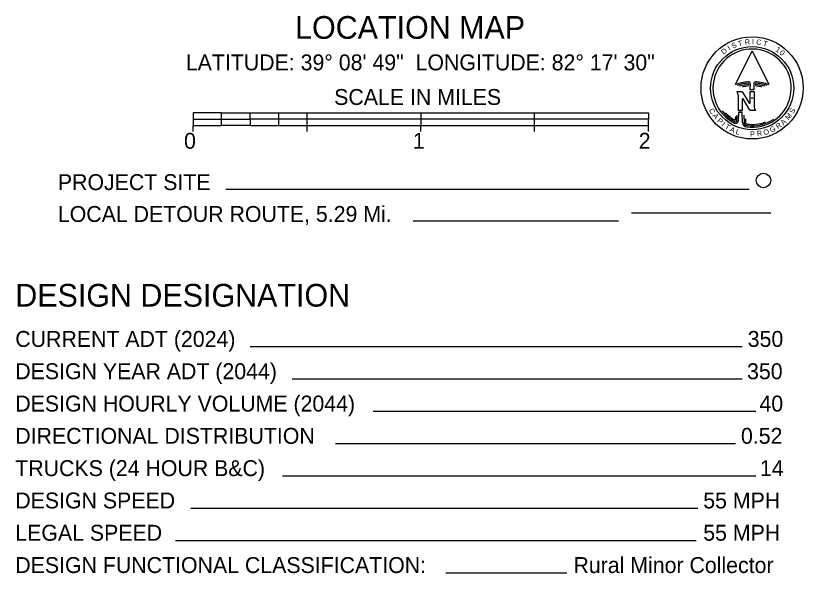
# Model space of a CAD drawing. Extents: x -15 to 405, y -40 to 87.
# Drawn here: x 17.591 to 21.051, y -34.817 to -32.366 of the extents above; entities that cross this region are included whole.
import ezdxf

# ---------------------------------------------------------------- set-up
doc = ezdxf.new("R2010")
doc.units = 0
for name, color, linetype in [('GM_P_State_Shield', 7, 'Continuous'), ('GM_X_Township', 7, 'Continuous'), ('GM_X_Township_ROW', 7, 'Continuous')]:
    doc.layers.add(name, color=color, linetype=linetype)

msp = doc.modelspace()

# ---------------------------------------------------------------- linework, layer by layer
at = {"layer": 'GM_P_State_Shield'}
msp.add_line((20.9079, -33.2344), (20.2957, -33.2344), dxfattribs=at)
at = {"layer": 'GM_X_Township'}
for p, q in [((20.7533, -32.6683), (20.8265, -32.5195)), ((20.8265, -32.5195), (20.8997, -32.6683)), ((20.8182, -32.6911), (20.8192, -32.6672)), ((20.8345, -32.6911), (20.8182, -32.6911)), ((20.8265, -32.6841), (20.8265, -32.6841)), ((20.8265, -32.6841), (20.8265, -32.6841)), ((20.8265, -32.6841), (20.8265, -32.6841)), ((20.8265, -32.6841), (20.8265, -32.6841)), ((20.7601, -32.6994), (20.781, -32.6994)), ((20.7663, -32.7823), (20.7663, -32.718)), ((20.7845, -32.7014), (20.8141, -32.7501)), ((20.8167, -32.7803), (20.7872, -32.7316)), ((20.8179, -32.749), (20.8179, -32.6994)), ((20.8179, -32.6994), (20.8349, -32.6994)), ((20.8308, -32.7279), (20.8222, -32.7279)), ((20.8349, -32.6994), (20.8349, -32.7636)), ((20.7833, -32.7327), (20.7833, -32.7823)), ((18.4957, -32.7924), (18.3707, -32.7924)), ((18.3707, -32.7924), (18.3707, -32.8205)), ((18.4957, -32.7924), (18.6207, -32.7924)), ((18.4957, -32.8205), (18.4957, -32.7924)), ((18.6207, -32.8205), (18.6207, -32.7924)), ((18.6207, -32.7924), (18.7457, -32.7924)), ((18.7457, -32.7924), (18.8707, -32.7924)), ((18.7457, -32.7924), (18.7457, -32.8205)), ((18.8707, -32.8205), (18.8707, -32.7924)), ((18.8707, -32.7924), (19.3707, -32.7924)), ((19.3707, -32.7924), (19.8707, -32.7924)), ((19.3707, -32.7924), (19.3707, -32.8205)), ((19.8707, -32.8205), (19.8707, -32.7924)), ((19.8707, -32.7924), (20.3707, -32.7924)), ((20.3707, -32.7924), (20.3707, -32.8205)), ((20.7663, -32.7906), (20.7645, -32.8293)), ((20.7833, -32.7823), (20.7663, -32.7823)), ((20.7663, -32.7823), (20.7833, -32.7823)), ((20.7833, -32.7906), (20.7663, -32.7906)), ((20.7846, -32.8352), (20.7833, -32.7906)), ((20.8411, -32.7823), (20.8202, -32.7823)), ((18.3707, -32.8205), (18.3707, -32.8487)), ((18.3707, -32.8205), (18.4957, -32.8205)), ((18.4957, -32.8205), (18.6207, -32.8205)), ((18.4957, -32.8487), (18.4957, -32.8205)), ((18.6207, -32.8205), (18.6207, -32.8487)), ((18.7457, -32.8205), (18.6207, -32.8205)), ((18.8707, -32.8205), (18.7457, -32.8205)), ((18.7457, -32.8205), (18.7457, -32.8487)), ((18.8707, -32.8487), (18.8707, -32.8205)), ((19.3707, -32.8205), (18.8707, -32.8205)), ((19.8707, -32.8205), (19.3707, -32.8205)), ((19.3707, -32.8205), (19.3707, -32.8487)), ((19.8707, -32.8487), (19.8707, -32.8205)), ((20.3707, -32.8205), (19.8707, -32.8205)), ((20.3707, -32.8487), (20.3707, -32.8205)), ((20.7531, -32.8094), (20.7523, -32.8254)), ((20.7596, -32.8024), (20.7583, -32.8288)), ((20.7899, -32.8028), (20.7908, -32.8343)), ((20.7966, -32.8196), (20.797, -32.8341)), ((18.3707, -32.8487), (18.4957, -32.8487)), ((18.3707, -32.8752), (18.3707, -32.8487)), ((18.6207, -32.8487), (18.4957, -32.8487)), ((18.6207, -32.8487), (18.7457, -32.8487)), ((18.7457, -32.8487), (18.8707, -32.8487)), ((18.8707, -32.8487), (19.3707, -32.8487)), ((18.8707, -32.8752), (18.8707, -32.8487)), ((19.3707, -32.8487), (19.8707, -32.8487)), ((19.3707, -32.8752), (19.3707, -32.8487)), ((19.8707, -32.8487), (20.3707, -32.8487)), ((19.8707, -32.8752), (19.8707, -32.8487)), ((20.3707, -32.8752), (20.3707, -32.8487)), ((20.8141, -33.1294), (18.5144, -33.1294)), ((20.2393, -33.2694), (19.3368, -33.2694)), ((20.7833, -33.8219), (18.6207, -33.8219)), ((20.7833, -33.9639), (18.8057, -33.9639)), ((20.8426, -34.106), (19.1615, -34.106)), ((20.7537, -34.248), (18.9954, -34.248)), ((20.8426, -34.39), (18.763, -34.39)), ((20.5886, -34.5321), (18.3597, -34.5321)), ((20.5802, -34.6741), (18.2933, -34.6741)), ((20.013, -34.8162), (19.4811, -34.8162))]:
    msp.add_line(p, q, dxfattribs=at)
for centre, radius in [((20.8265, -32.6831), 0.2246), ((20.8265, -32.6841), 0.1827)]:
    msp.add_circle(centre, radius, dxfattribs=at)
for centre, radius, start, end in [((20.8265, -32.6841), 0.172, 261.9368, 243.4209), ((20.8265, -32.8745), 0.2188, 94.8642, 109.5471), ((20.8265, -32.8745), 0.2126, 93.7383, 108.099), ((20.8088, -32.6668), 0.0104, 357.7797, 94.8642), ((20.8439, -32.6668), 0.0104, 85.1955, 182.1238), ((20.8265, -32.8745), 0.2126, 71.901, 86.2614), ((20.8265, -32.8745), 0.2188, 70.4527, 85.1955), ((20.8265, -32.8745), 0.2064, 93.7383, 105.4967), ((20.8265, -32.8745), 0.2002, 93.7383, 102.7576), ((25.5887, -32.4908), 4.7584, 182.1238, 182.4121), ((20.8265, -32.8745), 0.2002, 77.2424, 86.2614), ((20.8265, -32.8745), 0.2064, 74.5033, 86.2614), ((20.7171, -32.7241), 0.0496, 7.0013, 29.8686), ((20.781, -32.7035), 0.00415, 31.2473, 90), ((20.7854, -32.7327), 0.00207, 31.2462, 180), ((20.8158, -32.749), 0.00207, 211.2462, 0), ((20.8841, -32.7576), 0.0496, 187.0013, 209.8686), ((20.8265, -32.6841), 0.1658, 217.2752, 243.4208), ((20.8265, -32.6841), 0.1595, 222.5664, 242.2942), ((20.8202, -32.7781), 0.00415, 211.2473, 270), ((20.7542, -32.8286), 0.0104, 243.4209, 356.2651), ((20.7542, -32.8286), 0.00415, 243.4208, 357.3129), ((20.8053, -32.8339), 0.0207, 183.8064, 261.9368), ((20.8053, -32.8339), 0.0145, 181.6386, 261.9411), ((20.8053, -32.8339), 0.00829, 181.6373, 261.9394), ((20.8265, -32.6841), 0.1658, 261.9411, 304.8168), ((20.8265, -32.6841), 0.1595, 261.9394, 291.3169)]:
    msp.add_arc(centre, radius, start, end, dxfattribs=at)
at = {"layer": 'GM_X_Township_ROW'}
msp.add_circle((20.8762, -33.0901), 0.0317, dxfattribs=at)

# ---------------------------------------------------------------- texts
at = {"layer": 'GM_X_Township'}
for s, height, p in [('LOCATION MAP', 0.1, (18.8184, -32.4673)), ('LATITUDE: 39° 08\' 49"  LONGITUDE: 82° 17\' 30"', 0.07, (18.3382, -32.6059)), ('SCALE IN MILES', 0.07, (18.99, -32.7581)), ('0', 0.07, (18.3305, -32.9507)), ('1', 0.07, (19.3358, -32.9507)), ('2', 0.07, (20.3281, -32.9507)), ('PROJECT SITE', 0.07, (17.776, -33.1325)), ('LOCAL DETOUR ROUTE, 5.29 Mi.', 0.07, (17.776, -33.2725)), ('DESIGN DESIGNATION', 0.1, (17.5889, -33.6449)), ('CURRENT ADT (2024)', 0.07, (17.5889, -33.8219)), ('350', 0.07, (20.807, -33.8219)), ('DESIGN YEAR ADT (2044)', 0.07, (17.5889, -33.9639)), ('350', 0.07, (20.8042, -33.9639)), ('DESIGN HOURLY VOLUME (2044)', 0.07, (17.5889, -34.106)), ('40', 0.07, (20.8586, -34.106)), ('DIRECTIONAL DISTRIBUTION', 0.07, (17.5889, -34.248)), ('0.52', 0.07, (20.7774, -34.248)), ('TRUCKS (24 HOUR B&C)', 0.07, (17.5889, -34.39)), ('14', 0.07, (20.8607, -34.39)), ('DESIGN SPEED', 0.07, (17.5889, -34.5321)), ('55 MPH', 0.07, (20.6116, -34.5321)), ('LEGAL SPEED', 0.07, (17.5889, -34.6741)), ('55 MPH', 0.07, (20.6116, -34.6741)), ('DESIGN FUNCTIONAL CLASSIFICATION:', 0.07, (17.5889, -34.8162)), ('Rural Minor Collector', 0.07, (20.0414, -34.8162))]:
    msp.add_text(s, height=height, dxfattribs=at).set_placement(p)
for s, rotation, p in [('S', 25.6209, (20.742, -32.5115)), ('T', 15.1852, (20.7676, -32.5009)), ('R', 4.7494, (20.7952, -32.4938)), ('I', 359.5315, (20.826, -32.4918)), ('C', 354.3137, (20.8434, -32.4925)), ('T', 343.8779, (20.872, -32.4971)), ('D', 36.0567, (20.7006, -32.5381)), ('I', 30.8388, (20.7268, -32.5198)), ('1', 328.2243, (20.9269, -32.5203)), ('0', 317.7885, (20.9442, -32.5316)), ('C', 298.5647, (20.6353, -32.7806)), ('A', 307.9093, (20.6505, -32.8062)), ('M', 49.8948, (20.9863, -32.8263)), ('S', 59.6056, (21.0073, -32.7989)), ('P', 317.4317, (20.6697, -32.8304)), ('I', 319.1994, (20.6898, -32.8485)), ('A', 44.6769, (20.9639, -32.8489)), ('T', 327.4133, (20.7036, -32.8591)), ('A', 332.6312, (20.7256, -32.8725)), ('L', 343.067, (20.7519, -32.8846)), ('O', 19.5921, (20.8802, -32.8917)), ('G', 24.81, (20.9102, -32.8807)), ('R', 35.2457, (20.9404, -32.8653)), ('P', 0.272, (20.8168, -32.8977)), ('R', 9.1564, (20.8494, -32.8967))]:
    msp.add_text(s, height=0.0233, rotation=rotation, dxfattribs=at).set_placement(p)

doc.saveas('drawing.dxf')
